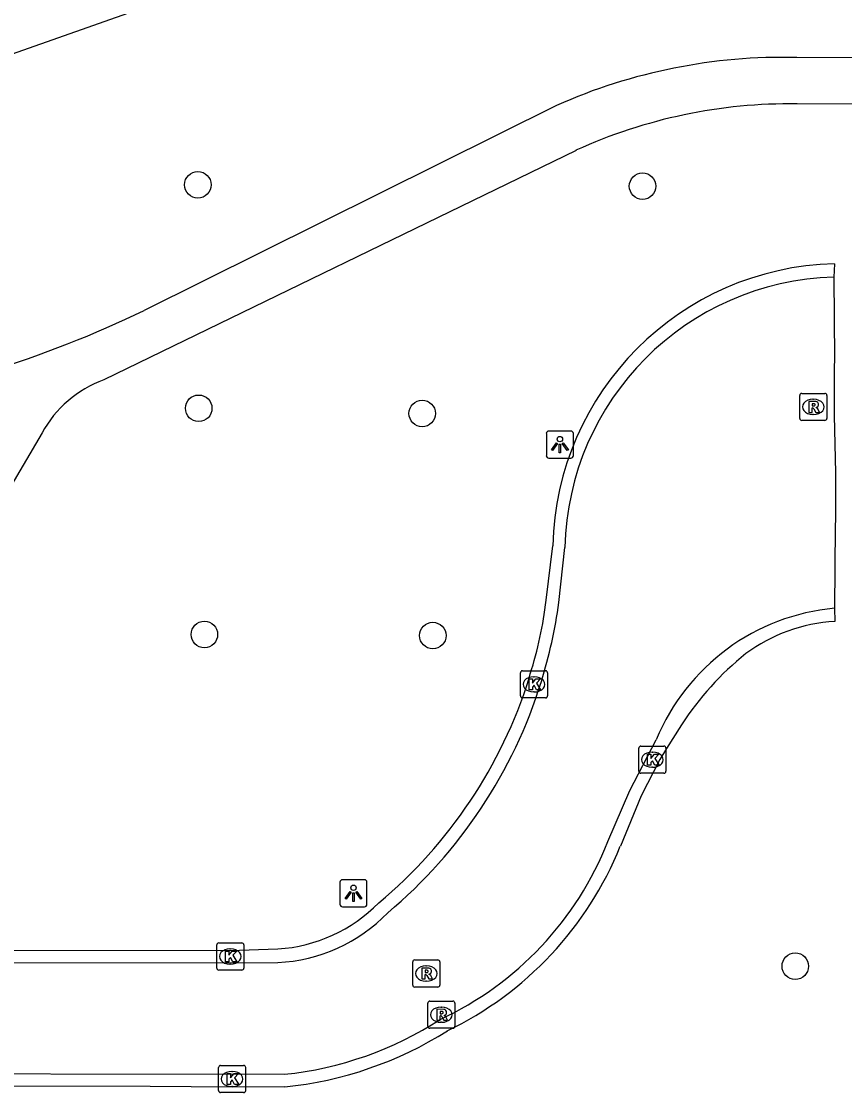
# Model space of a CAD drawing. Extents: x 161477 to 163040, y 383680 to 384868.
# Drawn here: x 162373.83 to 162404.17, y 384702.77 to 384742.26 of the extents above; entities that cross this region are included whole.
import ezdxf

# ---------------------------------------------------------------- set-up
doc = ezdxf.new("R2010")
doc.units = 0
for name, color, linetype in [('IMGEO_Boom', 7, 'Continuous'), ('IMGEO_Fietspad_gesloten', 7, 'Continuous'), ('IMGEO_Groenvoorziening', 7, 'Continuous'), ('IMGEO_Kolk', 7, 'Continuous'), ('IMGEO_Lichtpunt', 7, 'Continuous'), ('IMGEO_Rijbaan_lokaal_open', 7, 'Continuous'), ('IMGEO_Rioolput', 7, 'Continuous')]:
    doc.layers.add(name, color=color, linetype=linetype)

msp = doc.modelspace()

# ---------------------------------------------------------------- linework, layer by layer
at = {"layer": 'IMGEO_Boom'}
for centre in [(162380.33, 384736.24), (162396.72, 384736.19), (162380.36, 384728), (162388.6, 384727.81), (162380.57, 384719.66), (162388.99, 384719.62), (162402.35, 384707.43)]:
    msp.add_circle(centre, 0.489, dxfattribs=at)
at = {"layer": 'IMGEO_Fietspad_gesloten'}
for points in [[(162436.395, 384740.865), (162402.4, 384740.933)], [(162393.547, 384739.166), (162378.356, 384731.61)], [(162436.852, 384739.085), (162402.419, 384739.224)], [(162394.267, 384737.511), (162376.861, 384729.045)], [(162374.586, 384727.091), (162367.496, 384715.021)]]:
    msp.add_lwpolyline(points, dxfattribs=at)
for centre, radius, start, end in [((162401.902, 384720.366), 20.573, 88.6137, 113.9614), ((162402.161, 384720.196), 19.03, 89.2245, 114.5096), ((162360.359, 384768.963), 41.463, 278.695, 295.7252), ((162378.321, 384725.044), 4.259, 110.046, 151.2726)]:
    msp.add_arc(centre, radius, start, end, dxfattribs=at)
at = {"layer": 'IMGEO_Groenvoorziening'}
msp.add_lwpolyline([(162290.107, 384726.307), (162311.184, 384729.001), (162318.87, 384731.135), (162326.147, 384732.365), (162333.936, 384733.164), (162341.284, 384733.554), (162346.923, 384733.283), (162353.321, 384734.464), (162364.879, 384738.031), (162378.616, 384742.87), (162385.975, 384745.928), (162387.674, 384746.848), (162392.407, 384750), (162394.323, 384751.276)], dxfattribs=at)
at = {"layer": 'IMGEO_Kolk'}
for p, q in [((162392.218, 384717.396), (162392.218, 384718.248)), ((162392.293, 384718.322), (162393.145, 384718.322)), ((162392.706, 384718.102), (162392.731, 384718.102)), ((162393.219, 384718.248), (162393.219, 384717.396)), ((162393.145, 384717.322), (162392.293, 384717.322)), ((162392.729, 384717.542), (162392.704, 384717.542)), ((162396.581, 384714.618), (162396.581, 384715.47)), ((162396.656, 384715.544), (162397.508, 384715.544)), ((162397.069, 384715.324), (162397.094, 384715.324)), ((162397.582, 384715.47), (162397.582, 384714.618)), ((162397.508, 384714.544), (162396.656, 384714.544)), ((162397.092, 384714.764), (162397.067, 384714.764)), ((162381.025, 384707.363), (162381.025, 384708.215)), ((162381.1, 384708.289), (162381.952, 384708.289)), ((162382.026, 384708.215), (162382.026, 384707.363)), ((162381.513, 384708.069), (162381.538, 384708.069)), ((162381.536, 384707.509), (162381.511, 384707.509)), ((162381.952, 384707.289), (162381.1, 384707.289)), ((162381.091, 384702.845), (162381.091, 384703.697)), ((162381.166, 384703.771), (162382.018, 384703.771)), ((162381.579, 384703.551), (162381.604, 384703.551)), ((162382.092, 384703.697), (162382.092, 384702.845)), ((162382.018, 384702.771), (162381.166, 384702.771)), ((162381.602, 384702.991), (162381.577, 384702.991))]:
    msp.add_line(p, q, dxfattribs=at)
for points in [[(162392.218, 384717.396), (162392.218, 384718.248)], [(162392.293, 384718.322), (162393.145, 384718.322)], [(162393.219, 384718.248), (162393.219, 384717.396)], [(162392.539, 384718.022), (162392.662, 384718.022), (162392.662, 384717.871), (162392.792, 384718.022), (162392.956, 384718.022), (162392.81, 384717.871), (162392.963, 384717.622), (162392.811, 384717.622), (162392.726, 384717.786), (162392.662, 384717.719), (162392.662, 384717.622), (162392.539, 384717.622), (162392.539, 384718.022)], [(162393.145, 384717.322), (162392.293, 384717.322)], [(162396.581, 384714.618), (162396.581, 384715.47)], [(162396.656, 384715.544), (162397.508, 384715.544)], [(162397.582, 384715.47), (162397.582, 384714.618)], [(162396.902, 384715.244), (162397.025, 384715.244), (162397.025, 384715.093), (162397.155, 384715.244), (162397.319, 384715.244), (162397.173, 384715.093), (162397.326, 384714.844), (162397.174, 384714.844), (162397.089, 384715.008), (162397.025, 384714.941), (162397.025, 384714.844), (162396.902, 384714.844), (162396.902, 384715.244)], [(162397.508, 384714.544), (162396.656, 384714.544)], [(162381.025, 384707.363), (162381.025, 384708.215)], [(162381.1, 384708.289), (162381.952, 384708.289)], [(162382.026, 384708.215), (162382.026, 384707.363)], [(162381.346, 384707.989), (162381.469, 384707.989), (162381.469, 384707.838), (162381.599, 384707.989), (162381.763, 384707.989), (162381.617, 384707.838), (162381.77, 384707.589), (162381.618, 384707.589), (162381.533, 384707.753), (162381.469, 384707.686), (162381.469, 384707.589), (162381.346, 384707.589), (162381.346, 384707.989)], [(162381.952, 384707.289), (162381.1, 384707.289)], [(162381.091, 384702.845), (162381.091, 384703.697)], [(162381.166, 384703.771), (162382.018, 384703.771)], [(162381.412, 384703.471), (162381.535, 384703.471), (162381.535, 384703.32), (162381.665, 384703.471), (162381.829, 384703.471), (162381.683, 384703.32), (162381.836, 384703.071), (162381.684, 384703.071), (162381.599, 384703.235), (162381.535, 384703.168), (162381.535, 384703.071), (162381.412, 384703.071), (162381.412, 384703.471)], [(162382.092, 384703.697), (162382.092, 384702.845)], [(162382.018, 384702.771), (162381.166, 384702.771)]]:
    msp.add_lwpolyline(points, dxfattribs=at)
for centre, start, end in [((162392.295, 384718.246), 91.552, 178.448), ((162392.295, 384718.246), 91.552, 178.448), ((162393.143, 384718.246), 1.552, 88.448), ((162393.143, 384718.246), 1.552, 88.448), ((162392.295, 384717.398), 181.552, 268.448), ((162392.295, 384717.398), 181.552, 268.448), ((162393.143, 384717.398), 271.552, 358.448), ((162393.143, 384717.398), 271.552, 358.448), ((162396.658, 384715.468), 91.552, 178.448), ((162396.658, 384715.468), 91.552, 178.448), ((162397.506, 384715.468), 1.552, 88.448), ((162397.506, 384715.468), 1.552, 88.448), ((162396.658, 384714.62), 181.552, 268.448), ((162396.658, 384714.62), 181.552, 268.448), ((162397.506, 384714.62), 271.552, 358.448), ((162397.506, 384714.62), 271.552, 358.448), ((162381.102, 384708.213), 91.552, 178.448), ((162381.102, 384708.213), 91.552, 178.448), ((162381.95, 384708.213), 1.552, 88.448), ((162381.95, 384708.213), 1.552, 88.448), ((162381.102, 384707.365), 181.552, 268.448), ((162381.102, 384707.365), 181.552, 268.448), ((162381.95, 384707.365), 271.552, 358.448), ((162381.95, 384707.365), 271.552, 358.448), ((162381.168, 384703.695), 91.552, 178.448), ((162381.168, 384703.695), 91.552, 178.448), ((162382.016, 384703.695), 1.552, 88.448), ((162382.016, 384703.695), 1.552, 88.448), ((162381.168, 384702.847), 181.552, 268.448), ((162381.168, 384702.847), 181.552, 268.448), ((162382.016, 384702.847), 271.552, 358.448), ((162382.016, 384702.847), 271.552, 358.448)]:
    msp.add_arc(centre, 0.0765, start, end, dxfattribs=at)
for centre, major_axis, ratio, start_param, end_param in [((162392.705, 384717.822), (-0.387, 0.002), 0.722429, 4.712389, 7.853982), ((162392.73, 384717.822), (-0.39, 0.002), 0.717154, 1.570796, 4.712389), ((162397.068, 384715.044), (-0.387, 0.002), 0.722429, 4.712389, 7.853982), ((162397.093, 384715.044), (-0.39, 0.002), 0.717154, 1.570796, 4.712389), ((162381.512, 384707.789), (-0.387, 0.002), 0.722429, 4.712389, 7.853982), ((162381.537, 384707.789), (-0.39, 0.002), 0.717154, 1.570796, 4.712389), ((162381.578, 384703.271), (-0.387, 0.002), 0.722429, 4.712389, 7.853982), ((162381.603, 384703.271), (-0.39, 0.002), 0.717154, 1.570796, 4.712389)]:
    msp.add_ellipse(centre, major_axis=major_axis, ratio=ratio, start_param=start_param, end_param=end_param, dxfattribs=at)
at = {"layer": 'IMGEO_Lichtpunt'}
for p, q in [((162394.076, 384727.16), (162393.268, 384727.16)), ((162394.076, 384727.16), (162393.268, 384727.16)), ((162393.174, 384727.065), (162393.174, 384726.258)), ((162393.174, 384727.065), (162393.174, 384726.258)), ((162394.17, 384726.258), (162394.17, 384727.065)), ((162394.17, 384726.258), (162394.17, 384727.065)), ((162393.268, 384726.164), (162394.076, 384726.164)), ((162393.268, 384726.164), (162394.076, 384726.164)), ((162386.469, 384710.618), (162385.661, 384710.618)), ((162386.469, 384710.618), (162385.661, 384710.618)), ((162385.567, 384710.523), (162385.567, 384709.716)), ((162385.567, 384710.523), (162385.567, 384709.716)), ((162386.563, 384709.716), (162386.563, 384710.523)), ((162386.563, 384709.716), (162386.563, 384710.523)), ((162385.661, 384709.622), (162386.469, 384709.622)), ((162385.661, 384709.622), (162386.469, 384709.622))]:
    msp.add_line(p, q, dxfattribs=at)
for points in [[(162393.548, 384726.729), (162393.587, 384726.701), (162393.399, 384726.439), (162393.361, 384726.466), (162393.548, 384726.729)], [(162393.65, 384726.681), (162393.697, 384726.681), (162393.697, 384726.359), (162393.65, 384726.359), (162393.65, 384726.681)], [(162393.76, 384726.701), (162393.798, 384726.728), (162393.985, 384726.466), (162393.946, 384726.438), (162393.76, 384726.701)], [(162385.941, 384710.187), (162385.98, 384710.159), (162385.792, 384709.897), (162385.754, 384709.924), (162385.941, 384710.187)], [(162386.153, 384710.159), (162386.191, 384710.186), (162386.378, 384709.924), (162386.339, 384709.896), (162386.153, 384710.159)], [(162386.043, 384710.139), (162386.09, 384710.139), (162386.09, 384709.817), (162386.043, 384709.817), (162386.043, 384710.139)]]:
    msp.add_lwpolyline(points, dxfattribs=at)
for centre in [(162393.673, 384726.863), (162386.066, 384710.321)]:
    msp.add_circle(centre, 0.0994, dxfattribs=at)
for centre, start, end in [((162393.268, 384727.065), 90, 180), ((162393.268, 384727.065), 90, 180), ((162394.076, 384727.065), 0, 90), ((162394.076, 384727.065), 0, 90), ((162393.268, 384726.258), 180, 270), ((162393.268, 384726.258), 180, 270), ((162394.076, 384726.258), 270, 0), ((162394.076, 384726.258), 270, 360), ((162385.661, 384710.523), 90, 180), ((162385.661, 384710.523), 90, 180), ((162386.469, 384710.523), 0, 90), ((162386.469, 384710.523), 0, 90), ((162385.661, 384709.716), 180, 270), ((162385.661, 384709.716), 180, 270), ((162386.469, 384709.716), 270, 0), ((162386.469, 384709.716), 270, 360)]:
    msp.add_arc(centre, 0.0946, start, end, dxfattribs=at)
at = {"layer": 'IMGEO_Rijbaan_lokaal_open'}
for points in [[(162403.792, 384733.328), (162403.775, 384732.835)], [(162403.775, 384732.835), (162403.795, 384729.819), (162403.783, 384729.489), (162403.776, 384727.734), (162403.829, 384725.617), (162403.835, 384723.951), (162403.823, 384723.613), (162403.8, 384720.63)], [(162393.162, 384720.92), (162393.411, 384722.928)], [(162393.632, 384720.838), (162393.858, 384722.868)], [(162403.8, 384720.63), (162403.801, 384720.137)], [(162392.54, 384718.051), (162392.58, 384718.206)], [(162398.156, 384716.327), (162397.602, 384715.452), (162397.355, 384715.056), (162396.667, 384713.715), (162395.901, 384711.855)], [(162395.442, 384712.03), (162396.247, 384713.911), (162397.222, 384715.782)], [(162364.622, 384708.037), (162381.51, 384708.004), (162383.281, 384708.066)], [(162340.219, 384707.59), (162362.954, 384707.542), (162383.276, 384707.563)], [(162339.34, 384703.49), (162366.275, 384703.475), (162383.527, 384703.444)], [(162383.533, 384702.979), (162381.591, 384702.974), (162378.568, 384702.995), (162366.378, 384703.008)]]:
    msp.add_lwpolyline(points, dxfattribs=at)
for centre, radius, start, end in [((162404.065, 384722.675), 10.657, 91.4657, 178.639), ((162404.049, 384722.645), 10.193, 91.5393, 178.7489), ((162379.382, 384722.456), 13.865, 342.1519, 353.6413), ((162376.507, 384723.089), 17.272, 342.6125, 352.5133), ((162404.526, 384712.759), 7.904, 95.2663, 157.5143), ((162404.118, 384714.14), 6.006, 93.0294, 126.7145), ((162407.43, 384710.337), 11.041, 128.6963, 147.144), ((162375.658, 384723.351), 17.695, 309.8581, 342.5705), ((162375.637, 384723.304), 18.167, 310.0684, 342.7844), ((162384.115, 384716.506), 12.179, 295.0186, 338.4354), ((162383.871, 384716.728), 12.979, 295.8232, 337.947), ((162382.911, 384713.784), 5.73, 273.7021, 315.5037), ((162382.952, 384713.67), 6.115, 273.0361, 315.7304), ((162382.157, 384716.466), 13.094, 276.0061, 302.8823), ((162382.139, 384716.745), 13.836, 275.783, 302.2647)]:
    msp.add_arc(centre, radius, start, end, dxfattribs=at)
at = {"layer": 'IMGEO_Rioolput'}
for p, q in [((162402.512, 384727.625), (162402.512, 384728.477)), ((162402.587, 384728.551), (162403.439, 384728.551)), ((162403, 384728.331), (162403.025, 384728.331)), ((162403.513, 384728.477), (162403.513, 384727.625)), ((162403.439, 384727.551), (162402.587, 384727.551)), ((162403.023, 384727.771), (162402.998, 384727.771)), ((162388.248, 384706.734), (162388.248, 384707.586)), ((162388.323, 384707.66), (162389.175, 384707.66)), ((162388.736, 384707.44), (162388.761, 384707.44)), ((162389.249, 384707.586), (162389.249, 384706.734)), ((162389.175, 384706.66), (162388.323, 384706.66)), ((162388.759, 384706.88), (162388.734, 384706.88)), ((162388.803, 384705.215), (162388.803, 384706.067)), ((162388.878, 384706.141), (162389.73, 384706.141)), ((162389.291, 384705.921), (162389.316, 384705.921)), ((162389.804, 384706.067), (162389.804, 384705.215)), ((162389.73, 384705.141), (162388.878, 384705.141)), ((162389.314, 384705.361), (162389.289, 384705.361))]:
    msp.add_line(p, q, dxfattribs=at)
for points in [[(162402.512, 384727.625), (162402.512, 384728.477)], [(162402.587, 384728.551), (162403.439, 384728.551)], [(162403.513, 384728.477), (162403.513, 384727.625)], [(162403.101, 384728.249), (162402.849, 384728.251), (162402.849, 384727.851)], [(162402.849, 384727.851), (162402.973, 384727.851), (162402.973, 384728.013), (162402.984, 384728.013)], [(162403.027, 384728.17), (162402.973, 384728.17), (162402.973, 384728.089)], [(162402.973, 384728.089), (162403.025, 384728.089)], [(162403.031, 384727.984), (162403.102, 384727.851), (162403.242, 384727.851), (162403.177, 384727.977)], [(162403.439, 384727.551), (162402.587, 384727.551)], [(162388.248, 384706.734), (162388.248, 384707.586)], [(162388.323, 384707.66), (162389.175, 384707.66)], [(162389.249, 384707.586), (162389.249, 384706.734)], [(162388.837, 384707.358), (162388.585, 384707.36), (162388.585, 384706.96)], [(162388.585, 384706.96), (162388.709, 384706.96), (162388.709, 384707.122), (162388.72, 384707.122)], [(162388.763, 384707.279), (162388.709, 384707.279), (162388.709, 384707.198)], [(162388.709, 384707.198), (162388.761, 384707.198)], [(162388.767, 384707.093), (162388.838, 384706.96), (162388.978, 384706.96), (162388.913, 384707.086)], [(162389.175, 384706.66), (162388.323, 384706.66)], [(162388.803, 384705.215), (162388.803, 384706.067)], [(162388.878, 384706.141), (162389.73, 384706.141)], [(162389.392, 384705.839), (162389.14, 384705.841), (162389.14, 384705.441)], [(162389.804, 384706.067), (162389.804, 384705.215)], [(162389.14, 384705.441), (162389.264, 384705.441), (162389.264, 384705.603), (162389.275, 384705.603)], [(162389.318, 384705.76), (162389.264, 384705.76), (162389.264, 384705.679)], [(162389.264, 384705.679), (162389.316, 384705.679)], [(162389.322, 384705.574), (162389.393, 384705.441), (162389.533, 384705.441), (162389.468, 384705.567)], [(162389.73, 384705.141), (162388.878, 384705.141)]]:
    msp.add_lwpolyline(points, dxfattribs=at)
for centre, radius, start, end in [((162402.589, 384728.475), 0.0765, 91.552, 178.448), ((162402.589, 384728.475), 0.0765, 91.552, 178.448), ((162403.437, 384728.475), 0.0765, 1.552, 88.448), ((162403.437, 384728.475), 0.0765, 1.552, 88.448), ((162402.983, 384727.96), 0.0533, 26.0293, 88.6989), ((162403.009, 384728.278), 0.19, 274.7715, 282.9687), ((162403.033, 384728.074), 0.0964, 77.0061, 93.1865), ((162403.047, 384728.131), 0.0378, 276.6634, 79.6772), ((162403.1, 384728.139), 0.109, 350.3612, 89.416), ((162403.098, 384728.139), 0.112, 277.5842, 350.9817), ((162403.082, 384727.924), 0.108, 29.5134, 73.7905), ((162402.589, 384727.627), 0.0765, 181.552, 268.448), ((162402.589, 384727.627), 0.0765, 181.552, 268.448), ((162403.437, 384727.627), 0.0765, 271.552, 358.448), ((162403.437, 384727.627), 0.0765, 271.552, 358.448), ((162388.325, 384707.584), 0.0765, 91.552, 178.448), ((162388.325, 384707.584), 0.0765, 91.552, 178.448), ((162389.173, 384707.584), 0.0765, 1.552, 88.448), ((162389.173, 384707.584), 0.0765, 1.552, 88.448), ((162388.719, 384707.069), 0.0533, 26.0293, 88.6989), ((162388.745, 384707.387), 0.19, 274.7715, 282.9687), ((162388.769, 384707.183), 0.0964, 77.0061, 93.1865), ((162388.783, 384707.24), 0.0378, 276.6634, 79.6772), ((162388.836, 384707.248), 0.109, 350.3612, 89.416), ((162388.834, 384707.248), 0.112, 277.5842, 350.9817), ((162388.818, 384707.033), 0.108, 29.5134, 73.7905), ((162388.325, 384706.736), 0.0765, 181.552, 268.448), ((162388.325, 384706.736), 0.0765, 181.552, 268.448), ((162389.173, 384706.736), 0.0765, 271.552, 358.448), ((162389.173, 384706.736), 0.0765, 271.552, 358.448), ((162388.88, 384706.065), 0.0765, 91.552, 178.448), ((162388.88, 384706.065), 0.0765, 91.552, 178.448), ((162389.391, 384705.729), 0.109, 350.3612, 89.416), ((162389.728, 384706.065), 0.0765, 1.552, 88.448), ((162389.728, 384706.065), 0.0765, 1.552, 88.448), ((162389.274, 384705.55), 0.0533, 26.0293, 88.6989), ((162389.3, 384705.868), 0.19, 274.7715, 282.9687), ((162389.324, 384705.664), 0.0964, 77.0061, 93.1865), ((162389.338, 384705.721), 0.0378, 276.6634, 79.6772), ((162389.389, 384705.729), 0.112, 277.5842, 350.9817), ((162389.373, 384705.514), 0.108, 29.5134, 73.7905), ((162388.88, 384705.217), 0.0765, 181.552, 268.448), ((162388.88, 384705.217), 0.0765, 181.552, 268.448), ((162389.728, 384705.217), 0.0765, 271.552, 358.448), ((162389.728, 384705.217), 0.0765, 271.552, 358.448)]:
    msp.add_arc(centre, radius, start, end, dxfattribs=at)
for centre, major_axis, ratio, start_param, end_param in [((162402.999, 384728.051), (-0.387, 0.002), 0.722429, 4.712389, 7.853982), ((162403.024, 384728.051), (-0.39, 0.002), 0.717154, 1.570796, 4.712389), ((162388.735, 384707.16), (-0.387, 0.002), 0.722429, 4.712389, 7.853982), ((162388.76, 384707.16), (-0.39, 0.002), 0.717154, 1.570796, 4.712389), ((162389.29, 384705.641), (-0.387, 0.002), 0.722429, 4.712389, 7.853982), ((162389.315, 384705.641), (-0.39, 0.002), 0.717154, 1.570796, 4.712389)]:
    msp.add_ellipse(centre, major_axis=major_axis, ratio=ratio, start_param=start_param, end_param=end_param, dxfattribs=at)

doc.saveas('drawing.dxf')
